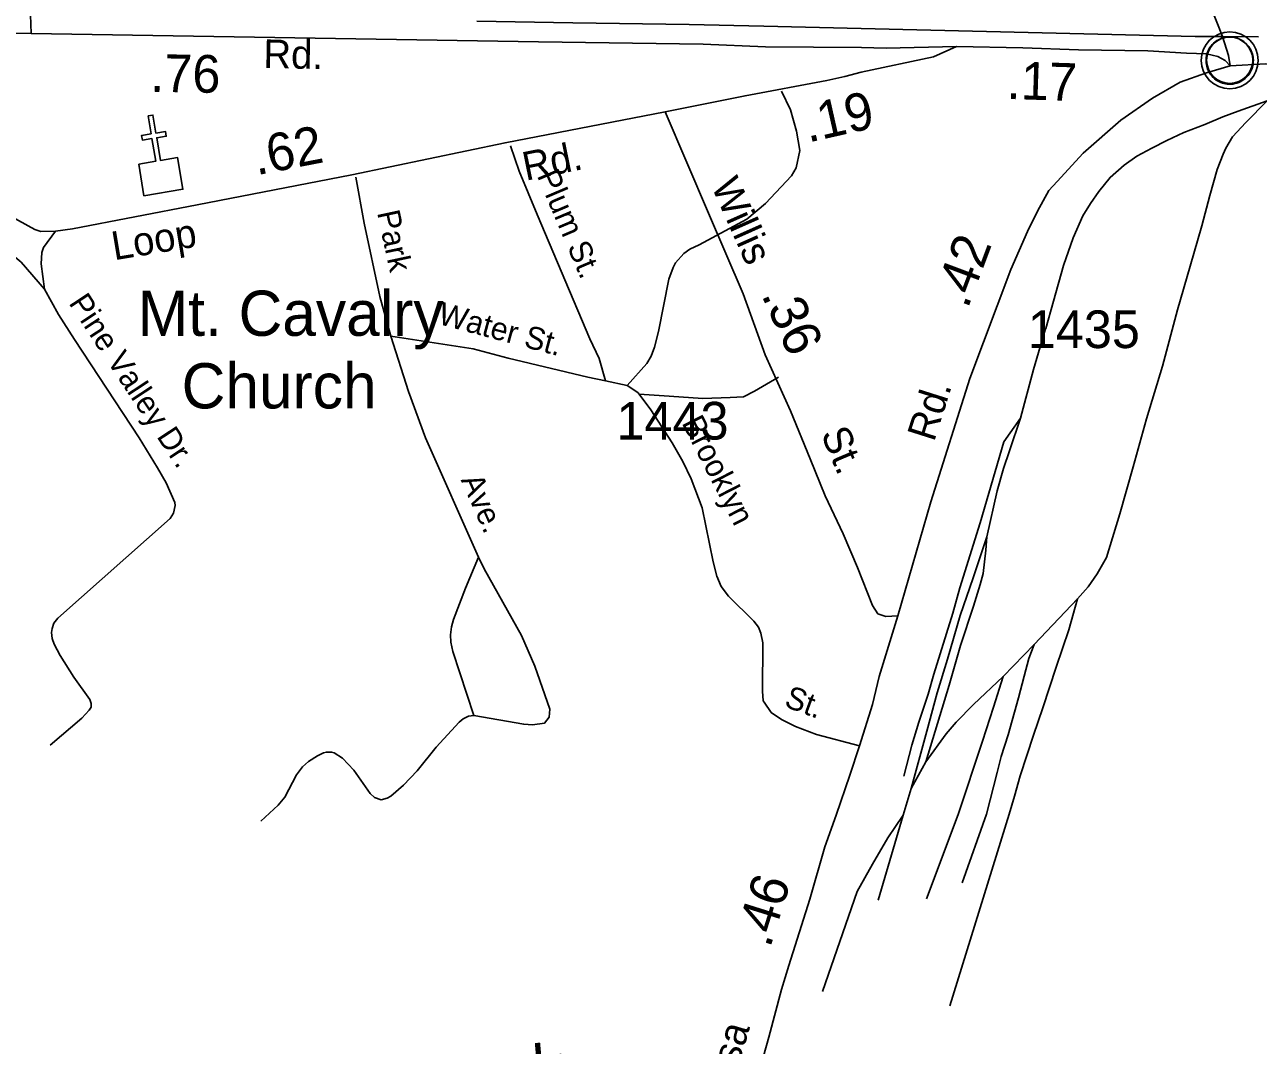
# Model space of a CAD drawing. Extents: x 2104537 to 2336408, y 34176 to 229611.
# Drawn here: x 2299819 to 2303910, y 182804 to 186189 of the extents above; entities that cross this region are included whole.
import ezdxf

# ---------------------------------------------------------------- set-up
doc = ezdxf.new("R2010")
doc.units = 0
for name, color, linetype in [('Exist Civil Demographics Community CELL', 7, 'Continuous'), ('Exist Cultural Church CELL', 7, 'Continuous'), ('Exist Cultural Church Label', 7, 'Continuous'), ('Exist Railroad Mainline', 7, 'Continuous'), ('Exist Railroad Siding', 7, 'Continuous'), ('Exist Road Non-System Type 51', 7, 'Continuous'), ('Exist Road Non-System Type 51 Label', 7, 'Continuous'), ('Exist Road Secondary Mileage Hundredths English Label', 7, 'Continuous'), ('Exist Road Secondary Type 51 Attributed', 7, 'Continuous'), ('Exist Road Secondary Type 51 Label', 7, 'Continuous'), ('Exist Road Secondary Type 51 Number Label', 7, 'Continuous'), ('Old_Level_32', 7, 'Continuous')]:
    doc.layers.add(name, color=color, linetype=linetype)

msp = doc.modelspace()

# ---------------------------------------------------------------- linework, layer by layer
at = {"layer": 'Exist Civil Demographics Community CELL'}
msp.add_lwpolyline([(2303738, 186082.9), (2303739, 186088.5), (2303740.8, 186095.1), (2303743.7, 186102.3), (2303746.7, 186108), (2303750, 186113.8), (2303753.8, 186118.9), (2303757.7, 186123.3), (2303762.3, 186127.9), (2303767.8, 186132.4), (2303773.3, 186136.1), (2303778.1, 186139), (2303783.2, 186141.4), (2303788.7, 186143.7), (2303794.3, 186145.5), (2303798.6, 186146.7), (2303803.5, 186147.4), (2303807.6, 186148.2), (2303814, 186148.4), (2303818.4, 186148.3), (2303824.1, 186148), (2303829, 186147.3), (2303833.9, 186146.3), (2303838.9, 186144.9), (2303844, 186143), (2303850.7, 186140.1), (2303857, 186136.6), (2303862, 186133), (2303867.2, 186129), (2303870.5, 186125.9), (2303874.6, 186121.5), (2303878.5, 186116.8), (2303881.6, 186112.2), (2303884.7, 186107.2), (2303887.1, 186102), (2303889.2, 186097), (2303890.7, 186092), (2303892, 186087.4), (2303893.1, 186081.4), (2303893.7, 186076.7), (2303894, 186070.7), (2303893.8, 186064.9), (2303893.3, 186059.2), (2303892.3, 186053.7), (2303890.7, 186047.6), (2303888.8, 186041.7), (2303886.5, 186036.6), (2303883.3, 186030.6), (2303880, 186025.3), (2303876.6, 186020.6), (2303872.4, 186015.9), (2303867.1, 186010.9), (2303862.1, 186006.8), (2303857.1, 186003.4), (2303852.7, 186000.9), (2303845.9, 185997.6), (2303838.8, 185994.9), (2303832.8, 185993.4), (2303826.2, 185992.1), (2303821.8, 185991.7), (2303817.3, 185991.4), (2303811.7, 185991.4), (2303807.4, 185991.8), (2303801.8, 185992.6), (2303795.9, 185993.9), (2303791.3, 185995.2), (2303786.1, 185997), (2303781.5, 185999), (2303777.6, 186001.3), (2303770.8, 186005.3), (2303765.2, 186009.6), (2303760.3, 186014.1), (2303755.9, 186019), (2303752.7, 186022.9), (2303749.7, 186027.1), (2303745.6, 186034.2), (2303743.9, 186037.7), (2303742.2, 186041.8), (2303739.6, 186050), (2303738, 186057), (2303737.4, 186062.2), (2303737, 186068.5), (2303737, 186073.2), (2303737.5, 186079.6)], close=True, dxfattribs=at)
for centre, radius in [((2303815.7, 186070.5), 94.3), ((2303815.4, 186070.8), 76.7)]:
    msp.add_circle(centre, radius, dxfattribs=at)
at = {"layer": 'Exist Cultural Church CELL'}
msp.add_lwpolyline([(2300197.5, 185726.7), (2300253.7, 185736.1), (2300241.3, 185811.2), (2300209.7, 185806), (2300207.1, 185821.8), (2300238.6, 185827), (2300228.8, 185886.3), (2300244.6, 185888.9), (2300254.5, 185829.6), (2300286, 185834.8), (2300288.6, 185819.1), (2300257.1, 185813.8), (2300269.5, 185738.7), (2300326.4, 185748), (2300343.8, 185643), (2300214.9, 185621.7)], close=True, dxfattribs=at)
at = {"layer": 'Exist Railroad Mainline'}
msp.add_line((2303791.7, 186149.3), (2303910.8, 186148.6), dxfattribs=at)
msp.add_lwpolyline([(2301318.8, 186200.7), (2301636.9, 186194.5), (2302022.8, 186189), (2302270, 186183.9), (2303700.7, 186149.9), (2303791.7, 186149.3)], dxfattribs=at)
at = {"layer": 'Exist Railroad Siding'}
for p, q in [((2303311.1, 184284.7), (2303167, 184132.9)), ((2303167, 184132.9), (2303064.4, 184027.4)), ((2302808.1, 183744.2), (2302759.4, 183655.6)), ((2302759.4, 183655.6), (2302732.5, 183567.7)), ((2302649.4, 183285.5), (2302732.5, 183567.7))]:
    msp.add_line(p, q, dxfattribs=at)
for points in [[(2303121.2, 184884.3), (2303165.3, 185044.9), (2303203.4, 185177.3), (2303205.5, 185181.3), (2303230.9, 185272), (2303264.6, 185390.2), (2303296.6, 185482.2), (2303328.5, 185554.9), (2303354.1, 185595.4), (2303381.5, 185635.7), (2303418.9, 185682.2), (2303465.1, 185723.4), (2303507.9, 185753.3), (2303557.7, 185779.9), (2303607.1, 185804.7), (2303662.9, 185831.3), (2303732.5, 185858.2), (2303792.5, 185883.2), (2303844, 185901.7), (2303939.4, 185936.9)], [(2303939.4, 185936.9), (2303868.5, 185864), (2303825.1, 185817.5), (2303802.4, 185779.8), (2303793.8, 185759), (2303774.4, 185708.9), (2303749.6, 185622.4), (2303723, 185522.2), (2303684.7, 185387.6), (2303642.6, 185243.1), (2303593, 185056.5), (2303539.3, 184881.7), (2303495.4, 184723.1), (2303451.4, 184566.5), (2303407.3, 184421.9), (2303376, 184367.7), (2303346.5, 184325.1), (2303311.1, 184284.7)], [(2303121.2, 184884.3), (2303066.3, 184805.5), (2302987.8, 184536.5), (2302920.6, 184321.6), (2302897.8, 184237.3), (2302834.4, 184034.5), (2302815.2, 183968.3), (2302784.5, 183875.9), (2302761.5, 183799.5), (2302734.7, 183697.2)], [(2303010.4, 184490.8), (2303044.5, 184643.2), (2303065.4, 184717.4), (2303084.7, 184775.8), (2303121.2, 184884.3)], [(2302759.4, 183655.6), (2302810.9, 183846.1), (2302845.2, 183972.7), (2302879.8, 184085.1), (2302921.9, 184229.6), (2302964.2, 184354.1), (2303010.4, 184490.8)], [(2302808.1, 183744.2), (2302884.8, 183999.1), (2302923.1, 184129.6), (2302965.5, 184260.1), (2302988.4, 184332.5), (2302998, 184368.7), (2303006.9, 184446.8), (2303010.4, 184490.8)], [(2303311.1, 184284.7), (2303282.3, 184182.3), (2303240, 184057.8), (2303195.8, 183923.2), (2303164.9, 183832.7), (2303120.6, 183698.1), (2303101.5, 183630), (2303084.5, 183571.3), (2302887.9, 182935.4)], [(2302927.8, 183342.9), (2303008.5, 183570.4), (2303044.6, 183709.3), (2303057.9, 183761.5), (2303080.8, 183833.8), (2303115.4, 183956.2), (2303134.4, 184028.4), (2303149.7, 184086.6), (2303167, 184132.9)], [(2303064.4, 184027.4), (2302965.6, 183934.3), (2302908.5, 183875.4), (2302875, 183837), (2302808.1, 183744.2)], [(2302809.8, 183290.4), (2302914.5, 183569.5), (2302995.3, 183812.6), (2303031.8, 183925.1), (2303064.4, 184027.4)], [(2302465.5, 182982.2), (2302580.4, 183314.6), (2302630.9, 183404.8), (2302681.3, 183492.8), (2302732.5, 183567.7)]]:
    msp.add_lwpolyline(points, dxfattribs=at)
at = {"layer": 'Exist Road Non-System Type 51'}
for p, q in [((2299841.2, 186160.2), (2299839.1, 186221.3)), ((2301817.5, 184992.6), (2301745.4, 185008.1))]:
    msp.add_line(p, q, dxfattribs=at)
for points in [[(2303817.2, 186052.1), (2303935.2, 186059.1), (2304222.2, 186058.5), (2304307.6, 186051.9), (2304399, 186067.5), (2304459.8, 186091.1), (2304542.3, 186137.2), (2304650.4, 186187.5), (2304731.3, 186214.7), (2304839.4, 186265), (2304868.6, 186284.2), (2304893.7, 186307.2), (2304895.8, 186323.9)], [(2302329.2, 185968.3), (2302358.6, 185906.6), (2302379.4, 185835.4), (2302389.9, 185771.8), (2302377.5, 185714.7), (2302362.5, 185688), (2302276, 185596.3), (2302214.6, 185544.1), (2302127.6, 185497.2)], [(2301745.4, 185008.1), (2301724.5, 185081.9), (2301693.9, 185147.5), (2301518.6, 185559.9), (2301459.4, 185703.4), (2301430.5, 185787.2)], [(2301033.9, 185156), (2300997.1, 185287.6), (2300944.7, 185531), (2300917.5, 185682.7)], [(2299884.7, 185311.8), (2299874.2, 185395.7), (2299875.6, 185433.7), (2299881.8, 185449.6), (2299921.2, 185504)], [(2301817.5, 184992.6), (2301882.9, 185065.1), (2301896.5, 185089.4), (2301908.2, 185119.4), (2301921.7, 185171.6), (2301955.3, 185345.4), (2301969.4, 185383.5), (2301978, 185399.4), (2302005.1, 185429.7), (2302025.4, 185444.4), (2302055.8, 185458.3), (2302127.6, 185497.2)], [(2299884.7, 185311.8), (2299808.1, 185400.9), (2299759.6, 185440.8)], [(2299903.9, 183800.1), (2300009.3, 183889.2), (2300033.1, 183915.3), (2300039.2, 183925.4), (2300039.8, 183938.2), (2300035.7, 183950.7), (2299982.1, 184024.9), (2299937.2, 184096.6), (2299917, 184134.4), (2299910.4, 184153.5), (2299908.2, 184173.3), (2299910.1, 184187), (2299916.3, 184204.3), (2299929.1, 184221.1), (2300301.6, 184551.3), (2300313.1, 184569.5), (2300318.5, 184594), (2300317, 184603.8), (2300288.5, 184669.3), (2300259.9, 184719.1), (2300199.2, 184818.7), (2299984.5, 185144.6), (2299931.6, 185228.3), (2299884.7, 185311.8)], [(2301033.9, 185156), (2301306.3, 185114.3), (2301422.8, 185083.2), (2301686.9, 185019.7), (2301745.4, 185008.1)], [(2301324.3, 184422.6), (2301149, 184818.9), (2301091.7, 184972.5), (2301033.9, 185156)], [(2302319.2, 185019.7), (2302239.3, 184973.1), (2302203, 184954.9), (2302158.9, 184952.3), (2302068.1, 184949.7), (2301956.6, 184957.5), (2301856.8, 184964)], [(2301856.8, 184964), (2301853.2, 184968.9), (2301817.5, 184992.6)], [(2302587.3, 183797.7), (2302445.5, 183835.4), (2302375.5, 183861.3), (2302328.8, 183884.7), (2302295.1, 183908), (2302271.7, 183941.7), (2302268.4, 183946.9), (2302266.2, 183978.6), (2302266.7, 184138.6), (2302260.4, 184170.9), (2302252.3, 184190.4), (2302237.9, 184210.4), (2302153.3, 184293.7), (2302129.3, 184325.3), (2302115.2, 184359.7), (2302102.3, 184407.2), (2302066.5, 184586.3), (2302030, 184682.4), (2302001.6, 184740), (2301967, 184802.1), (2301896, 184911.3), (2301856.8, 184964)], [(2301308.9, 183898.4), (2301239.2, 184109.7), (2301233, 184141.6), (2301231.5, 184165.3), (2301234.3, 184191.8), (2301241.6, 184216.6), (2301281.4, 184320.1), (2301324.3, 184422.6)], [(2301308.9, 183898.4), (2301474.6, 183868.7), (2301503.1, 183866.5), (2301543.3, 183872.6), (2301559.1, 183892.6), (2301560.9, 183918.5), (2301511.5, 184062.1), (2301466.6, 184163.7), (2301342.6, 184384.8), (2301324.3, 184422.6)], [(2300602.2, 183547.5), (2300659.6, 183600.8), (2300681.5, 183626.9), (2300721, 183701.3), (2300740.5, 183727.5), (2300760.2, 183745.4), (2300790.4, 183763.9), (2300809.9, 183774), (2300819.8, 183776.4), (2300837.2, 183776.7), (2300846, 183774.3), (2300873.2, 183756.7), (2300910.8, 183716.9), (2300965.4, 183639.4), (2300979.3, 183625.7), (2301001.4, 183618.4), (2301021.9, 183623.9), (2301033.5, 183630.3), (2301075.2, 183666.5), (2301120.7, 183714.8), (2301183.9, 183793.3), (2301260.3, 183876.1), (2301272.9, 183886.4), (2301291.2, 183896.2), (2301308.9, 183898.4)]]:
    msp.add_lwpolyline(points, dxfattribs=at)
at = {"layer": 'Exist Road Secondary Type 51 Attributed'}
for points in [[(2303791.7, 186149.3), (2303751.5, 186249.9), (2303695.4, 186360.6)], [(2298895.6, 186177.2), (2299421.4, 186165.4), (2299841.2, 186160.2), (2301522.9, 186131.8), (2302068.8, 186124.8), (2302276.2, 186115.1), (2302594.9, 186113.5), (2302676.6, 186111.3), (2302909.4, 186116.4)], [(2298895.6, 186177.2), (2298946, 186135.6), (2299330, 185866.7), (2299571.5, 185701), (2299692.7, 185611.5), (2299766.8, 185556.8), (2299853.1, 185509.5), (2299873, 185503.6), (2299921.2, 185504), (2299977.9, 185512.4), (2300391.1, 185591.2), (2300903.8, 185690.7), (2301412.4, 185797.2), (2301943.1, 185899.5)], [(2303817.2, 186052.1), (2303811.7, 186087), (2303791.7, 186149.3)], [(2301943.1, 185899.5), (2302208.4, 185953.4), (2302479.9, 186004.2), (2302539.3, 186017.6), (2302593, 186031), (2302832.7, 186081.9), (2302909.4, 186116.4)], [(2302909.4, 186116.4), (2303129.9, 186111.6), (2303314, 186105.8), (2303544.1, 186102), (2303671.7, 186094.7), (2303738.5, 186091.8), (2303776.1, 186083.6), (2303800.1, 186070.6), (2303817.2, 186052.1)], [(2302715.3, 184228.2), (2302824.3, 184606.7), (2302954.1, 185015.9), (2303089.9, 185377.4), (2303144.9, 185503.6), (2303178.2, 185571), (2303215.6, 185638.5), (2303243, 185668.5), (2303329.3, 185762.5), (2303454, 185871.8), (2303559.4, 185944.7), (2303651.5, 185997.9), (2303738.3, 186029.3), (2303817.2, 186052.1)], [(2302715.3, 184228.2), (2302675.5, 184225.8), (2302648.6, 184235.4), (2302631.3, 184262.3), (2302581.5, 184388.9), (2302533.6, 184500.2), (2302474.1, 184626.8), (2302424.3, 184748.6), (2302359.1, 184907.8), (2302274.7, 185093.9), (2302201.5, 185296.7), (2302086.8, 185563.5), (2301943.1, 185899.5)], [(2302027.9, 181995.3), (2302073.8, 182145.7), (2302130.4, 182324.9), (2302215.8, 182579.1), (2302286.6, 182830.7), (2302329.4, 182989.1), (2302353.6, 183069.3), (2302422.6, 183289.2), (2302472.9, 183462.5), (2302510.1, 183567), (2302556.1, 183699.8), (2302587.3, 183797.7), (2302630.9, 183934.8), (2302653.2, 184027.7), (2302715.3, 184228.2)]]:
    msp.add_lwpolyline(points, dxfattribs=at)

# ---------------------------------------------------------------- texts
at = {"layer": 'Exist Cultural Church Label'}
for s, p in [('Mt. Cavalry', (2300194.4, 185157)), ('Church', (2300339.8, 184916.4))]:
    msp.add_text(s, height=150, dxfattribs=at).set_placement(p)
at = {"layer": 'Exist Road Non-System Type 51 Label'}
for s, rotation, p in [('Plum St.', 293.0333, (2301517.2, 185688.9)), ('Park', 282.1367, (2300987.6, 185566)), ('Pine Valley Dr.', 303.3788, (2299963.5, 185265.8)), ('Water St.', 345.04, (2301186, 185197.4)), ('Brooklyn', 297.142, (2301996.8, 184868.8)), ('Ave.', 293.8626, (2301264.6, 184679.4)), ('St.', 339.6696, (2302334.6, 183928.9))]:
    msp.add_text(s, height=75, rotation=rotation, dxfattribs=at).set_placement(p)
at = {"layer": 'Exist Road Secondary Mileage Hundredths English Label'}
for s, rotation, p in [('.76', 359.0323, (2300235.1, 185966.5)), ('.17', 358.2095, (2303074.9, 185942.8)), ('.19', 12.7296, (2302417.2, 185797.6)), ('.62', 10.9876, (2300588, 185689.3)), ('.42', 69.4208, (2302946.3, 185244)), ('.36', 294.3898, (2302261.3, 185293.2)), ('.46', 72.5978, (2302291, 183124.2))]:
    msp.add_text(s, height=125, rotation=rotation, dxfattribs=at).set_placement(p)
at = {"layer": 'Exist Road Secondary Type 51 Label'}
for s, rotation, p in [('Rd.', 358.9896, (2300610.3, 186045.2)), ('Rd.', 11.5138, (2301480.9, 185671)), ('Willis', 294.0211, (2302094.6, 185655.7)), ('Loop', 9.4309, (2300115.9, 185407.4)), ('Rd.', 72.3999, (2302834.9, 184802.7)), ('St.', 292.9366, (2302458.4, 184832.3)), ('Navassa', 73.5357, (2302084.8, 182390))]:
    msp.add_text(s, height=95, rotation=rotation, dxfattribs=at).set_placement(p)
at = {"layer": 'Exist Road Secondary Type 51 Number Label'}
for s, p in [('1435', (2303145.8, 185116.4)), ('1443', (2301781.6, 184813))]:
    msp.add_text(s, height=125, dxfattribs=at).set_placement(p)
at = {"layer": 'Old_Level_32'}
msp.add_text('Creek', height=150, rotation=5.0673, dxfattribs=at).set_placement((2301078.5, 182614.6))

doc.saveas('drawing.dxf')
